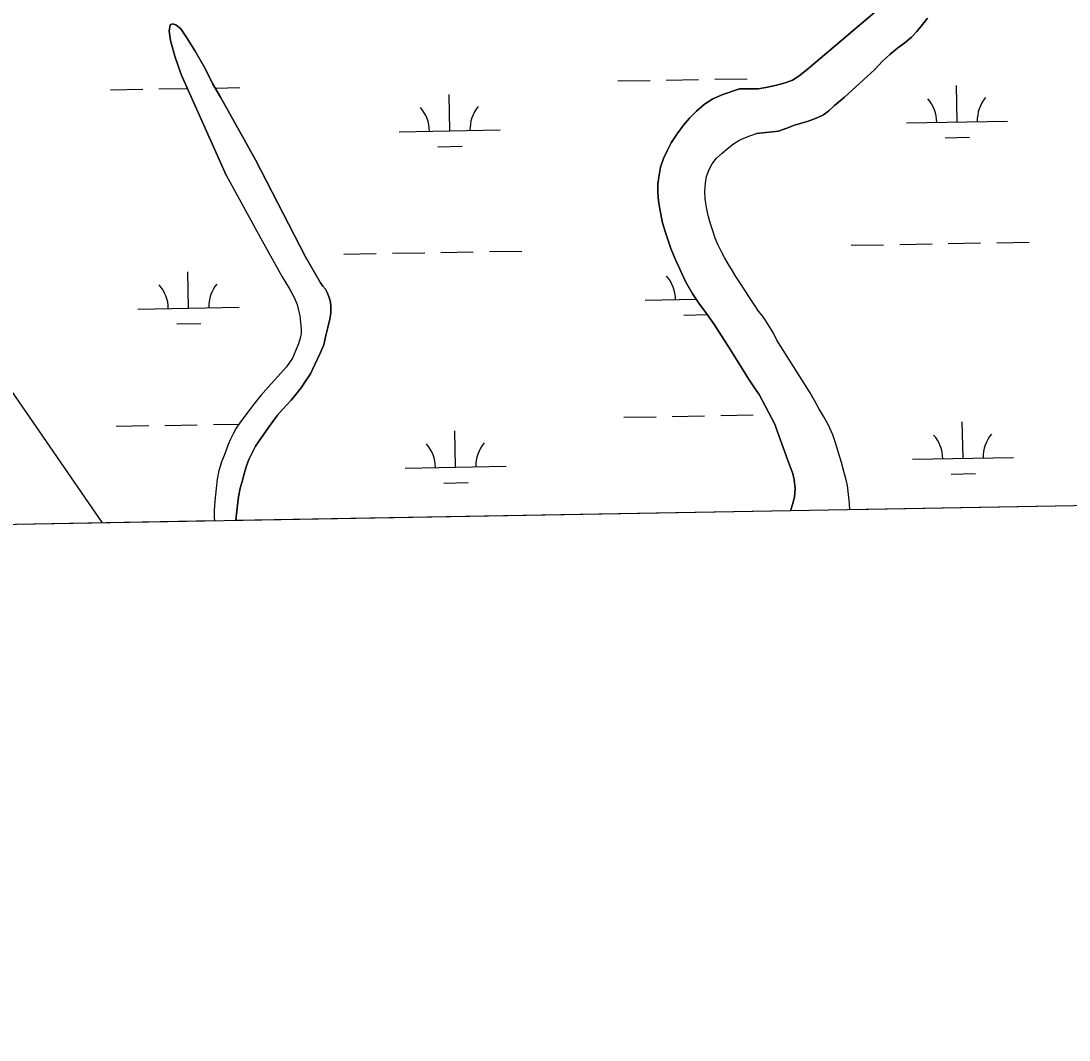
# Model space of a CAD drawing. Extents: x 3903937 to 3942190, y 260677 to 286651.
# Drawn here: x 3937179 to 3938215, y 266016 to 267024 of the extents above; entities that cross this region are included whole.
import ezdxf

# ---------------------------------------------------------------- set-up
doc = ezdxf.new("R2010")
doc.units = 0
for name, color, linetype in [('V-GRID-FRAM', 7, 'Continuous'), ('V-TOPO-SHOR', 7, 'Continuous'), ('V-UTIL-LINE', 7, 'Continuous'), ('V-WETL-SWMP', 7, 'Continuous')]:
    doc.layers.add(name, color=color, linetype=linetype)

msp = doc.modelspace()

# ---------------------------------------------------------------- linework, layer by layer
at = {"layer": 'V-GRID-FRAM'}
msp.add_lwpolyline([(3907892.2, 284196.1), (3939773.2, 284757.2), (3940101.1, 266577.6), (3908204.3, 266016.2), (3907892.2, 284196.1)], dxfattribs=at)
at = {"layer": 'V-TOPO-SHOR'}
msp.add_line((3937928.2, 266915.1), (3937906.3, 266912.7), dxfattribs=at)
for points in [[(3937889.5, 266956.9), (3937907.9, 266956.8), (3937915.7, 266958.2), (3937923.5, 266959.8), (3937930.1, 266961.5), (3937935.6, 266963.1), (3937942, 266965.6), (3937948.5, 266969.7), (3937956.3, 266976), (3938035.8, 267043.3)], [(3938075.5, 267027), (3938070.6, 267020.7), (3938065, 267013.7), (3938059.5, 267008), (3938052.9, 267002.6), (3938046, 266997.4), (3938038.2, 266990.9), (3938031.1, 266984.4), (3938023.3, 266976), (3937993.4, 266948.6), (3937983.5, 266940.6), (3937977.8, 266935.1), (3937972.6, 266931.3), (3937967.8, 266928.9), (3937962.2, 266926.7), (3937956.4, 266924.7), (3937949.6, 266922.7), (3937944, 266921), (3937936.2, 266918.1), (3937928.2, 266915.1)], [(3937381.8, 266871.7), (3937337.4, 266971), (3937330.9, 266989.3), (3937326.7, 267004.9), (3937325.4, 267014), (3937326.3, 267020.2), (3937328.7, 267021.2), (3937331.8, 267020.4), (3937336.9, 267016.2), (3937342.8, 267007.3), (3937351, 266994.3), (3937360.9, 266977.2), (3937368.2, 266962.3), (3937376.1, 266948.8), (3937383.8, 266935.3), (3937410.9, 266886.7)], [(3937939.9, 266539.6), (3937940.3, 266540.7), (3937941.8, 266545.8), (3937943.8, 266553.2), (3937944.5, 266561.8), (3937943.5, 266570.1), (3937942.2, 266576.4), (3937940, 266582.6), (3937937.1, 266590.2), (3937924.1, 266626.1), (3937908.9, 266654.6), (3937904.2, 266661.3), (3937898.4, 266670.3), (3937891.5, 266681.5), (3937883.4, 266694.6), (3937878.2, 266702.3), (3937871.8, 266712.6), (3937864.9, 266723.5), (3937856.8, 266734.9), (3937849.4, 266745), (3937842.6, 266755), (3937836.2, 266766.5), (3937825.4, 266789.4), (3937821.7, 266799.1), (3937818.7, 266807.9), (3937815.9, 266815.9), (3937813.4, 266824.5), (3937812.2, 266829.3), (3937810.6, 266838.4), (3937809.8, 266844), (3937809.1, 266849.5), (3937808.8, 266856.1), (3937808.8, 266862.7), (3937809.6, 266869.7), (3937811.4, 266879.4), (3937814.5, 266888.2), (3937818, 266895.6), (3937822, 266903.5), (3937827.8, 266912.4), (3937834.1, 266920.9), (3937840.1, 266927.9), (3937847.1, 266935), (3937855, 266941.7), (3937863.3, 266947.1), (3937873.1, 266951.3), (3937889.5, 266956.9)], [(3937888.9, 266905.7), (3937893.7, 266908.3), (3937899.9, 266910.6), (3937906.3, 266912.7)], [(3937998.7, 266540.6), (3937998.3, 266547), (3937997.4, 266555.9), (3937996.3, 266564.5), (3937994.7, 266571.7), (3937992.8, 266578.4), (3937990.4, 266587.5), (3937987.3, 266596.9), (3937984.7, 266606), (3937981.7, 266614.6), (3937977.7, 266624.2), (3937973.1, 266632.4), (3937968.1, 266640.7), (3937963.8, 266648.7), (3937959.4, 266656.4), (3937955.3, 266662.5), (3937926.5, 266708.4), (3937923, 266715.3), (3937919, 266722.1), (3937915.5, 266727.6), (3937911.8, 266732.8), (3937908.3, 266737.2), (3937903.9, 266743.6), (3937898.7, 266751.7), (3937894.8, 266757.7), (3937889.8, 266765.4), (3937886, 266771.3), (3937882.6, 266777.1), (3937878.3, 266784), (3937874.6, 266790.1), (3937871.7, 266795.6), (3937868.1, 266803), (3937865.6, 266809.3), (3937863.1, 266816.4), (3937861, 266822.6), (3937858.8, 266830.4), (3937857.2, 266838.1), (3937855.7, 266847.8), (3937855.2, 266855.6), (3937855.8, 266863.5), (3937857, 266870.1), (3937859.5, 266877.1), (3937862.4, 266882.8), (3937866.9, 266888.4), (3937872.4, 266893.2), (3937877.3, 266897.5), (3937883.7, 266902.4), (3937888.9, 266905.7)], [(3937410.9, 266886.7), (3937460.2, 266790.8), (3937475, 266765.2), (3937477.5, 266761.9), (3937479.9, 266758.8), (3937481.7, 266755.4), (3937483.5, 266750.7), (3937484.9, 266746), (3937485.4, 266741.9), (3937485.4, 266735.2), (3937484.3, 266729.2), (3937482.2, 266720.8), (3937480.5, 266713), (3937478.2, 266703.9), (3937474.9, 266696.1), (3937469.5, 266684.2), (3937465.2, 266675.2), (3937460.9, 266668.7), (3937455.8, 266661.3), (3937450.6, 266654.6), (3937445.9, 266649.1), (3937441.7, 266644.3), (3937437.6, 266639.9), (3937432.6, 266634.2), (3937428, 266627.9), (3937423.6, 266622), (3937418.4, 266614.4), (3937414.4, 266608.7), (3937410.9, 266603.4), (3937404.1, 266590.5), (3937401.5, 266583.2), (3937399.4, 266576.3), (3937397.5, 266568.5), (3937395.6, 266561.9), (3937393.8, 266553.4), (3937391.5, 266533.7), (3937391.3, 266529.9)], [(3937381.8, 266871.7), (3937415.7, 266809.7), (3937437, 266771.1), (3937444.3, 266759.1), (3937448.9, 266750.6), (3937451.9, 266743.5), (3937453.4, 266737.8), (3937454.5, 266732.3), (3937455.4, 266726.3), (3937456, 266719.2), (3937455.9, 266715), (3937455, 266710.5), (3937453.3, 266704.8), (3937450.8, 266698.6), (3937447.4, 266690.6), (3937441.3, 266682), (3937429.8, 266669.1), (3937425.8, 266664.8), (3937420.9, 266659.2), (3937416, 266653.7), (3937413.2, 266650.1), (3937409, 266645.2), (3937405, 266639.8), (3937400, 266633), (3937395.2, 266626.7), (3937391.7, 266621.2), (3937388.9, 266616.3), (3937386.2, 266610.6), (3937383.8, 266605.1), (3937381.6, 266599.7), (3937379, 266592.7), (3937377.3, 266588.1), (3937375.7, 266583.5), (3937374.5, 266579.4), (3937372.8, 266571), (3937371.7, 266561.7), (3937371.1, 266555.4), (3937370.4, 266549), (3937369.9, 266540.4), (3937370, 266532.8), (3937370.1, 266529.6)]]:
    msp.add_lwpolyline(points, dxfattribs=at)
at = {"layer": 'V-UTIL-LINE'}
msp.add_lwpolyline([(3921517.4, 284435.9), (3929017.8, 277413.5), (3932265.6, 273984.1), (3936271.1, 267959.1), (3937259.2, 266527.6)], dxfattribs=at)
at = {"layer": 'V-WETL-SWMP'}
for p, q in [((3938035.8, 267043.3), (3937956.3, 266976)), ((3938070.6, 267020.7), (3938075.5, 267027)), ((3937326.3, 267020.2), (3937325.4, 267014)), ((3937328.7, 267021.2), (3937326.3, 267020.2)), ((3937331.8, 267020.4), (3937328.7, 267021.2)), ((3937336.9, 267016.2), (3937331.8, 267020.4)), ((3937342.8, 267007.3), (3937336.9, 267016.2)), ((3938065, 267013.7), (3938070.6, 267020.7)), ((3937325.4, 267014), (3937326.7, 267004.9)), ((3937326.7, 267004.9), (3937330.9, 266989.3)), ((3937351, 266994.3), (3937342.8, 267007.3)), ((3938052.9, 267002.6), (3938059.5, 267008)), ((3938059.5, 267008), (3938065, 267013.7)), ((3937360.9, 266977.2), (3937351, 266994.3)), ((3938038.2, 266990.9), (3938046, 266997.4)), ((3938046, 266997.4), (3938052.9, 267002.6)), ((3937330.9, 266989.3), (3937337.4, 266971)), ((3938023.3, 266976), (3938031.1, 266984.4)), ((3938031.1, 266984.4), (3938038.2, 266990.9)), ((3937368.2, 266962.3), (3937360.9, 266977.2)), ((3937956.3, 266976), (3937948.5, 266969.7)), ((3937993.4, 266948.6), (3938023.3, 266976)), ((3937337.4, 266971), (3937381.8, 266871.7)), ((3937769.1, 266964.7), (3937801.1, 266965.3)), ((3937817.1, 266965.6), (3937849.1, 266966.2)), ((3937865.1, 266966.4), (3937897.1, 266967)), ((3937935.6, 266963.1), (3937930.1, 266961.5)), ((3937942, 266965.6), (3937935.6, 266963.1)), ((3937948.5, 266969.7), (3937942, 266965.6)), ((3937267.3, 266955.9), (3937299.3, 266956.5)), ((3937315.3, 266956.8), (3937343.6, 266957.3)), ((3937376.1, 266948.8), (3937368.2, 266962.3)), ((3937370.9, 266957.7), (3937395.3, 266958.2)), ((3937889.5, 266956.9), (3937873.1, 266951.3)), ((3937907.9, 266956.8), (3937889.5, 266956.9)), ((3937915.7, 266958.2), (3937907.9, 266956.8)), ((3937923.5, 266959.8), (3937915.7, 266958.2)), ((3937930.1, 266961.5), (3937923.5, 266959.8)), ((3938104.7, 266924.2), (3938104.1, 266960.2)), ((3937383.8, 266935.3), (3937376.1, 266948.8)), ((3937602.9, 266915.4), (3937602.3, 266951.4)), ((3937863.3, 266947.1), (3937855, 266941.7)), ((3937873.1, 266951.3), (3937863.3, 266947.1)), ((3937983.5, 266940.6), (3937993.4, 266948.6)), ((3937410.9, 266886.7), (3937383.8, 266935.3)), ((3937847.1, 266935), (3937840.1, 266927.9)), ((3937855, 266941.7), (3937847.1, 266935)), ((3937972.6, 266931.3), (3937977.8, 266935.1)), ((3937977.8, 266935.1), (3937983.5, 266940.6)), ((3937840.1, 266927.9), (3937834.1, 266920.9)), ((3937944, 266921), (3937949.6, 266922.7)), ((3937949.6, 266922.7), (3937956.4, 266924.7)), ((3937956.4, 266924.7), (3937962.2, 266926.7)), ((3937962.2, 266926.7), (3937967.8, 266928.9)), ((3937967.8, 266928.9), (3937972.6, 266931.3)), ((3938054.7, 266923.3), (3938154.7, 266925.1)), ((3937552.9, 266914.5), (3937652.9, 266916.3)), ((3937827.8, 266912.4), (3937822, 266903.5)), ((3937834.1, 266920.9), (3937827.8, 266912.4)), ((3937899.9, 266910.6), (3937906.3, 266912.7)), ((3937906.3, 266912.7), (3937928.2, 266915.1)), ((3937928.2, 266915.1), (3937936.2, 266918.1)), ((3937936.2, 266918.1), (3937944, 266921)), ((3937822, 266903.5), (3937818, 266895.6)), ((3937877.3, 266897.5), (3937883.7, 266902.4)), ((3937883.7, 266902.4), (3937888.9, 266905.7)), ((3937888.9, 266905.7), (3937893.7, 266908.3)), ((3937893.7, 266908.3), (3937899.9, 266910.6)), ((3938093, 266908.6), (3938117, 266909)), ((3937591.2, 266899.7), (3937615.2, 266900.2)), ((3937818, 266895.6), (3937814.5, 266888.2)), ((3937866.9, 266888.4), (3937872.4, 266893.2)), ((3937872.4, 266893.2), (3937877.3, 266897.5)), ((3937460.2, 266790.8), (3937410.9, 266886.7)), ((3937814.5, 266888.2), (3937811.4, 266879.4)), ((3937859.5, 266877.1), (3937862.4, 266882.8)), ((3937862.4, 266882.8), (3937866.9, 266888.4)), ((3937381.8, 266871.7), (3937415.7, 266809.7)), ((3937809.6, 266869.7), (3937808.8, 266862.7)), ((3937811.4, 266879.4), (3937809.6, 266869.7)), ((3937855.8, 266863.5), (3937857, 266870.1)), ((3937857, 266870.1), (3937859.5, 266877.1)), ((3937808.8, 266862.7), (3937808.8, 266856.1)), ((3937855.2, 266855.6), (3937855.8, 266863.5)), ((3937808.8, 266856.1), (3937809.1, 266849.5)), ((3937809.1, 266849.5), (3937809.8, 266844)), ((3937855.7, 266847.8), (3937855.2, 266855.6)), ((3937809.8, 266844), (3937810.6, 266838.4)), ((3937810.6, 266838.4), (3937812.2, 266829.3)), ((3937857.2, 266838.1), (3937855.7, 266847.8)), ((3937812.2, 266829.3), (3937813.4, 266824.5)), ((3937858.8, 266830.4), (3937857.2, 266838.1)), ((3937861, 266822.6), (3937858.8, 266830.4)), ((3937813.4, 266824.5), (3937815.9, 266815.9)), ((3937863.1, 266816.4), (3937861, 266822.6)), ((3937415.7, 266809.7), (3937437, 266771.1)), ((3937815.9, 266815.9), (3937818.7, 266807.9)), ((3937818.7, 266807.9), (3937821.7, 266799.1)), ((3937865.6, 266809.3), (3937863.1, 266816.4)), ((3937868.1, 266803), (3937865.6, 266809.3)), ((3937821.7, 266799.1), (3937825.4, 266789.4)), ((3937871.7, 266795.6), (3937868.1, 266803)), ((3938000, 266802.3), (3938032, 266802.8)), ((3938048, 266803.1), (3938080, 266803.7)), ((3938096, 266804), (3938128, 266804.5)), ((3938144, 266804.8), (3938176, 266805.4)), ((3937475, 266765.2), (3937460.2, 266790.8)), ((3937498.2, 266793.5), (3937530.2, 266794)), ((3937546.2, 266794.3), (3937578.2, 266794.9)), ((3937594.2, 266795.1), (3937626.2, 266795.7)), ((3937642.2, 266796), (3937674.1, 266796.5)), ((3937825.4, 266789.4), (3937836.2, 266766.5)), ((3937874.6, 266790.1), (3937871.7, 266795.6)), ((3937878.3, 266784), (3937874.6, 266790.1)), ((3937882.6, 266777.1), (3937878.3, 266784)), ((3937886, 266771.3), (3937882.6, 266777.1)), ((3937344.5, 266740), (3937343.9, 266776)), ((3937437, 266771.1), (3937444.3, 266759.1)), ((3937836.2, 266766.5), (3937842.6, 266755)), ((3937889.8, 266765.4), (3937886, 266771.3)), ((3937444.3, 266759.1), (3937448.9, 266750.6)), ((3937477.5, 266761.9), (3937475, 266765.2)), ((3937479.9, 266758.8), (3937477.5, 266761.9)), ((3937481.7, 266755.4), (3937479.9, 266758.8)), ((3937483.5, 266750.7), (3937481.7, 266755.4)), ((3937894.8, 266757.7), (3937889.8, 266765.4)), ((3937898.7, 266751.7), (3937894.8, 266757.7)), ((3937448.9, 266750.6), (3937451.9, 266743.5)), ((3937484.9, 266746), (3937483.5, 266750.7)), ((3937485.4, 266741.8), (3937484.9, 266746)), ((3937796.3, 266747.9), (3937846.8, 266748.8)), ((3937842.6, 266755), (3937849.4, 266745)), ((3937846.3, 266748.8), (3937846.3, 266749.5)), ((3937903.9, 266743.6), (3937898.7, 266751.7)), ((3937294.5, 266739.1), (3937394.5, 266740.9)), ((3937451.9, 266743.5), (3937453.4, 266737.8)), ((3937453.4, 266737.8), (3937454.5, 266732.3)), ((3937484.3, 266729.2), (3937485.4, 266735.2)), ((3937485.4, 266735.2), (3937485.4, 266741.8)), ((3937849.4, 266745), (3937856.8, 266734.9)), ((3937856.8, 266734.9), (3937864.9, 266723.5)), ((3937908.3, 266737.2), (3937903.9, 266743.6)), ((3937911.8, 266732.8), (3937908.3, 266737.2)), ((3937332.8, 266724.4), (3937356.8, 266724.8)), ((3937454.5, 266732.3), (3937455.4, 266726.3)), ((3937455.4, 266726.3), (3937456, 266719.2)), ((3937482.2, 266720.8), (3937484.3, 266729.2)), ((3937834.6, 266733.2), (3937857.7, 266733.6)), ((3937915.5, 266727.6), (3937911.8, 266732.8)), ((3937919, 266722.1), (3937915.5, 266727.6)), ((3937455.9, 266715), (3937455, 266710.5)), ((3937456, 266719.2), (3937455.9, 266715)), ((3937480.5, 266713), (3937482.2, 266720.8)), ((3937864.9, 266723.5), (3937871.8, 266712.6)), ((3937923, 266715.3), (3937919, 266722.1)), ((3937926.5, 266708.4), (3937923, 266715.3)), ((3937453.3, 266704.8), (3937450.8, 266698.6)), ((3937455, 266710.5), (3937453.3, 266704.8)), ((3937474.9, 266696.1), (3937478.2, 266703.9)), ((3937478.2, 266703.9), (3937480.5, 266713)), ((3937871.8, 266712.6), (3937878.2, 266702.3)), ((3937955.3, 266662.5), (3937926.5, 266708.4)), ((3937450.8, 266698.6), (3937447.4, 266690.6)), ((3937469.5, 266684.2), (3937474.9, 266696.1)), ((3937878.2, 266702.3), (3937883.4, 266694.6)), ((3937883.4, 266694.6), (3937891.5, 266681.5)), ((3937447.4, 266690.6), (3937441.3, 266682)), ((3937465.2, 266675.2), (3937469.5, 266684.2)), ((3937441.3, 266682), (3937429.8, 266669.1)), ((3937460.9, 266668.7), (3937465.2, 266675.2)), ((3937891.5, 266681.5), (3937898.4, 266670.3)), ((3937425.8, 266664.8), (3937420.9, 266659.2)), ((3937429.8, 266669.1), (3937425.8, 266664.8)), ((3937455.8, 266661.3), (3937460.9, 266668.7)), ((3937898.4, 266670.3), (3937904.2, 266661.3)), ((3937959.4, 266656.4), (3937955.3, 266662.5)), ((3937416, 266653.7), (3937413.2, 266650.1)), ((3937420.9, 266659.2), (3937416, 266653.7)), ((3937445.9, 266649.1), (3937450.6, 266654.6)), ((3937450.6, 266654.6), (3937455.8, 266661.3)), ((3937904.2, 266661.3), (3937908.9, 266654.6)), ((3937908.9, 266654.6), (3937924.1, 266626.1)), ((3937963.8, 266648.7), (3937959.4, 266656.4)), ((3937409, 266645.2), (3937405, 266639.8)), ((3937413.2, 266650.1), (3937409, 266645.2)), ((3937437.6, 266639.9), (3937441.7, 266644.3)), ((3937441.7, 266644.3), (3937445.9, 266649.1)), ((3937968.1, 266640.7), (3937963.8, 266648.7)), ((3937400, 266633), (3937395.2, 266626.7)), ((3937405, 266639.8), (3937400, 266633)), ((3937428, 266627.9), (3937432.6, 266634.2)), ((3937432.6, 266634.2), (3937437.6, 266639.9)), ((3937775, 266632.1), (3937807, 266632.7)), ((3937823, 266633), (3937855, 266633.5)), ((3937871, 266633.8), (3937902.9, 266634.4)), ((3937973.1, 266632.4), (3937968.1, 266640.7)), ((3937977.7, 266624.2), (3937973.1, 266632.4)), ((3937273.1, 266623.3), (3937305.1, 266623.9)), ((3937321.1, 266624.1), (3937353.1, 266624.7)), ((3937369.1, 266625), (3937394.4, 266625.4)), ((3937391.7, 266621.2), (3937388.9, 266616.3)), ((3937395.2, 266626.7), (3937391.7, 266621.2)), ((3937418.4, 266614.4), (3937423.6, 266622)), ((3937423.6, 266622), (3937428, 266627.9)), ((3937924.1, 266626.1), (3937937.1, 266590.2)), ((3937981.7, 266614.6), (3937977.7, 266624.2)), ((3938110.6, 266591.6), (3938109.9, 266627.6)), ((3937386.2, 266610.6), (3937383.8, 266605.1)), ((3937388.9, 266616.3), (3937386.2, 266610.6)), ((3937414.4, 266608.7), (3937418.4, 266614.4)), ((3937608.7, 266582.8), (3937608.1, 266618.8)), ((3937984.7, 266606), (3937981.7, 266614.6)), ((3937383.8, 266605.1), (3937381.6, 266599.7)), ((3937404.1, 266590.5), (3937410.9, 266603.4)), ((3937410.9, 266603.4), (3937414.4, 266608.7)), ((3937987.3, 266596.9), (3937984.7, 266606)), ((3937379, 266592.7), (3937377.2, 266588.1)), ((3937381.6, 266599.7), (3937379, 266592.7)), ((3937401.5, 266583.2), (3937404.1, 266590.5)), ((3937937.1, 266590.2), (3937940, 266582.6)), ((3937990.4, 266587.5), (3937987.3, 266596.9)), ((3938060.6, 266590.7), (3938160.6, 266592.5)), ((3937374.5, 266579.4), (3937372.8, 266571)), ((3937375.7, 266583.5), (3937374.5, 266579.4)), ((3937377.2, 266588.1), (3937375.7, 266583.5)), ((3937399.4, 266576.3), (3937401.5, 266583.2)), ((3937558.8, 266581.9), (3937658.7, 266583.6)), ((3937940, 266582.6), (3937942.2, 266576.4)), ((3937992.8, 266578.4), (3937990.4, 266587.5)), ((3937372.8, 266571), (3937371.7, 266561.7)), ((3937397.5, 266568.5), (3937399.4, 266576.3)), ((3937942.2, 266576.4), (3937943.5, 266570.1)), ((3937943.5, 266570.1), (3937944.5, 266561.8)), ((3937994.7, 266571.7), (3937992.8, 266578.4)), ((3937996.3, 266564.5), (3937994.7, 266571.7)), ((3938098.8, 266576), (3938122.8, 266576.4)), ((3937371.7, 266561.7), (3937371.1, 266555.4)), ((3937393.8, 266553.4), (3937395.6, 266561.9)), ((3937395.6, 266561.9), (3937397.5, 266568.5)), ((3937597, 266567.1), (3937621, 266567.5)), ((3937944.5, 266561.8), (3937943.8, 266553.2)), ((3937997.4, 266555.9), (3937996.3, 266564.5)), ((3937370.4, 266549), (3937369.9, 266540.4)), ((3937371.1, 266555.4), (3937370.4, 266549)), ((3937391.5, 266533.7), (3937393.8, 266553.4)), ((3937943.8, 266553.2), (3937941.8, 266545.8)), ((3937998.3, 266547), (3937997.4, 266555.9)), ((3937369.9, 266540.4), (3937370, 266532.8)), ((3937939.9, 266539.6), (3937391.3, 266529.9)), ((3937940.3, 266540.7), (3937939.9, 266539.6)), ((3937941.8, 266545.8), (3937940.3, 266540.7)), ((3937998.7, 266540.6), (3937998.3, 266547)), ((3938375.8, 266547.3), (3937998.7, 266540.6)), ((3937370.1, 266529.6), (3937058.1, 266524.1)), ((3937370, 266532.8), (3937370.1, 266529.6)), ((3937391.3, 266529.9), (3937391.5, 266533.7))]:
    msp.add_line(p, q, dxfattribs=at)
for centre, start, end in [((3938049.5, 266923.7), 0.2366, 41.7802), ((3938159.9, 266925.7), 140.2366, 181.7802), ((3937547.6, 266914.9), 0.2366, 41.7802), ((3937658.1, 266916.8), 140.2366, 181.7802), ((3937791.1, 266748.3), 0.2366, 41.7802), ((3937289.3, 266739.5), 0.2366, 41.7802), ((3937399.7, 266741.4), 140.2366, 181.7802), ((3938055.3, 266591.1), 0.2366, 41.7802), ((3938165.8, 266593), 140.2366, 181.7802), ((3937553.5, 266582.3), 0.2366, 41.7802), ((3937664, 266584.2), 140.2366, 181.7802)]:
    msp.add_arc(centre, 35.2, start, end, dxfattribs=at)

doc.saveas('drawing.dxf')
